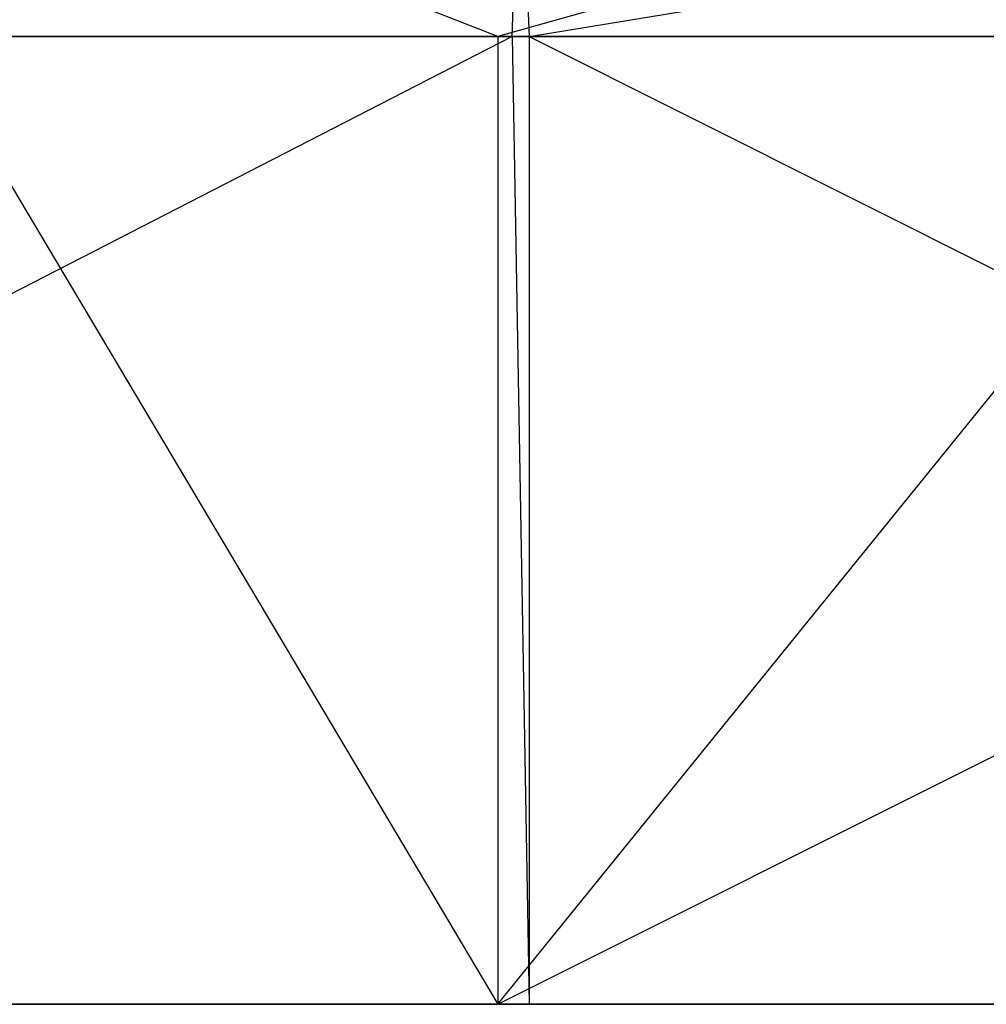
# Model space of a CAD drawing. Extents: x -172 to 172, y -29 to 28.
# Tile 356 of 656: x -37.07 to -30.38, y 7.6 to 14.42. Entities that reach past the tile are written whole.
import ezdxf

# ---------------------------------------------------------------- set-up
doc = ezdxf.new("R2010")
doc.units = 0
doc.header["$LTSCALE"] = 25.4
doc.layers.get('0').update_dxf_attribs({"linetype": 'CONTINUOUS'})

msp = doc.modelspace()

# ---------------------------------------------------------------- linework, layer by layer
at = {"color": 0}
for p, q in [((-33.7611, 14.2997, -1074.0862), (-37.6954, 15.8448, -1075.1699)), ((-33.7611, 14.2997, -1074.0862), (-37.6954, 15.8448, -1075.1699)), ((-28.2961, 15.8448, -1073.3348), (-33.7611, 14.2997, -1074.0862)), ((-28.2961, 15.8448, -1073.3348), (-33.7611, 14.2997, -1074.0862)), ((-33.6626, 14.2997, -1412.4337), (-33.6148, 15.8448, -1412.1937)), ((-33.6626, 14.2997, -1412.4337), (-33.6148, 15.8448, -1412.1937)), ((-33.6148, 15.8448, -1412.1937), (-33.545, 14.2997, -1412.457)), ((-33.6148, 15.8448, -1412.1937), (-33.545, 14.2997, -1412.457)), ((-33.545, 14.2997, -1412.457), (-24.1739, 15.8448, -1413.8007)), ((-33.545, 14.2997, -1412.457), (-24.1739, 15.8448, -1413.8007)), ((-33.6626, 14.2997, -1412.4337), (-46.7174, 7.5997, -1409.3036)), ((-33.6626, 14.2997, -1412.4337), (-46.7174, 7.5997, -1409.3036)), ((-43.0129, 14.2997, -1410.3014), (-33.6626, 14.2997, -1412.4337)), ((-43.0129, 14.2997, -1410.3014), (-33.6626, 14.2997, -1412.4337)), ((-37.7489, 14.2997, -1074.9312), (-33.7611, 7.5997, -1074.0862)), ((-33.7611, 14.2997, -1074.0862), (-37.7489, 14.2997, -1074.9312)), ((-37.7489, 14.2997, -1074.9312), (-33.7611, 7.5997, -1074.0862)), ((-33.7611, 14.2997, -1074.0862), (-37.7489, 14.2997, -1074.9312)), ((-33.7611, 7.5997, -1074.0862), (-20.3846, 14.2997, -1071.9589)), ((-33.7611, 7.5997, -1074.0862), (-28.3363, 14.2997, -1073.0934)), ((-33.7611, 7.5997, -1074.0862), (-20.3846, 14.2997, -1071.9589)), ((-33.7611, 14.2997, -1074.0862), (-33.7611, 7.5997, -1074.0862)), ((-28.3363, 14.2997, -1073.0934), (-33.7611, 14.2997, -1074.0862)), ((-28.3363, 14.2997, -1073.0934), (-33.7611, 14.2997, -1074.0862)), ((-33.7611, 14.2997, -1074.0862), (-33.7611, 7.5997, -1074.0862)), ((-33.7611, 7.5997, -1074.0862), (-28.3363, 14.2997, -1073.0934)), ((-33.6626, 14.2997, -1412.4337), (-33.545, 7.5997, -1412.457)), ((-33.6626, 14.2997, -1412.4337), (-33.545, 14.2997, -1412.457)), ((-33.6626, 14.2997, -1412.4337), (-33.545, 7.5997, -1412.457)), ((-33.6626, 14.2997, -1412.4337), (-33.545, 14.2997, -1412.457)), ((-33.545, 14.2997, -1412.457), (-33.545, 7.5997, -1412.457)), ((-33.545, 14.2997, -1412.457), (-33.545, 7.5997, -1412.457)), ((-33.545, 14.2997, -1412.457), (-20.1658, 7.5997, -1414.5674)), ((-33.545, 14.2997, -1412.457), (-20.1658, 7.5997, -1414.5674)), ((-33.545, 14.2997, -1412.457), (-24.2082, 14.2997, -1414.043)), ((-33.545, 14.2997, -1412.457), (-24.2082, 14.2997, -1414.043)), ((-33.7611, 7.5997, -1074.0862), (-46.9295, 7.5997, -1077.2566)), ((-33.7611, 7.5997, -1074.0862), (-46.9295, 7.5997, -1077.2566)), ((-46.7174, 7.5997, -1409.3036), (-33.545, 7.5997, -1412.457)), ((-46.7174, 7.5997, -1409.3036), (-33.545, 7.5997, -1412.457)), ((-20.3846, 7.5997, -1071.9589), (-33.7611, 7.5997, -1074.0862)), ((-20.3846, 7.5997, -1071.9589), (-33.7611, 7.5997, -1074.0862)), ((-33.545, 7.5997, -1412.457), (-20.1658, 7.5997, -1414.5674)), ((-33.545, 7.5997, -1412.457), (-20.1658, 7.5997, -1414.5674))]:
    msp.add_line(p, q, dxfattribs=at)

doc.saveas('drawing.dxf')
